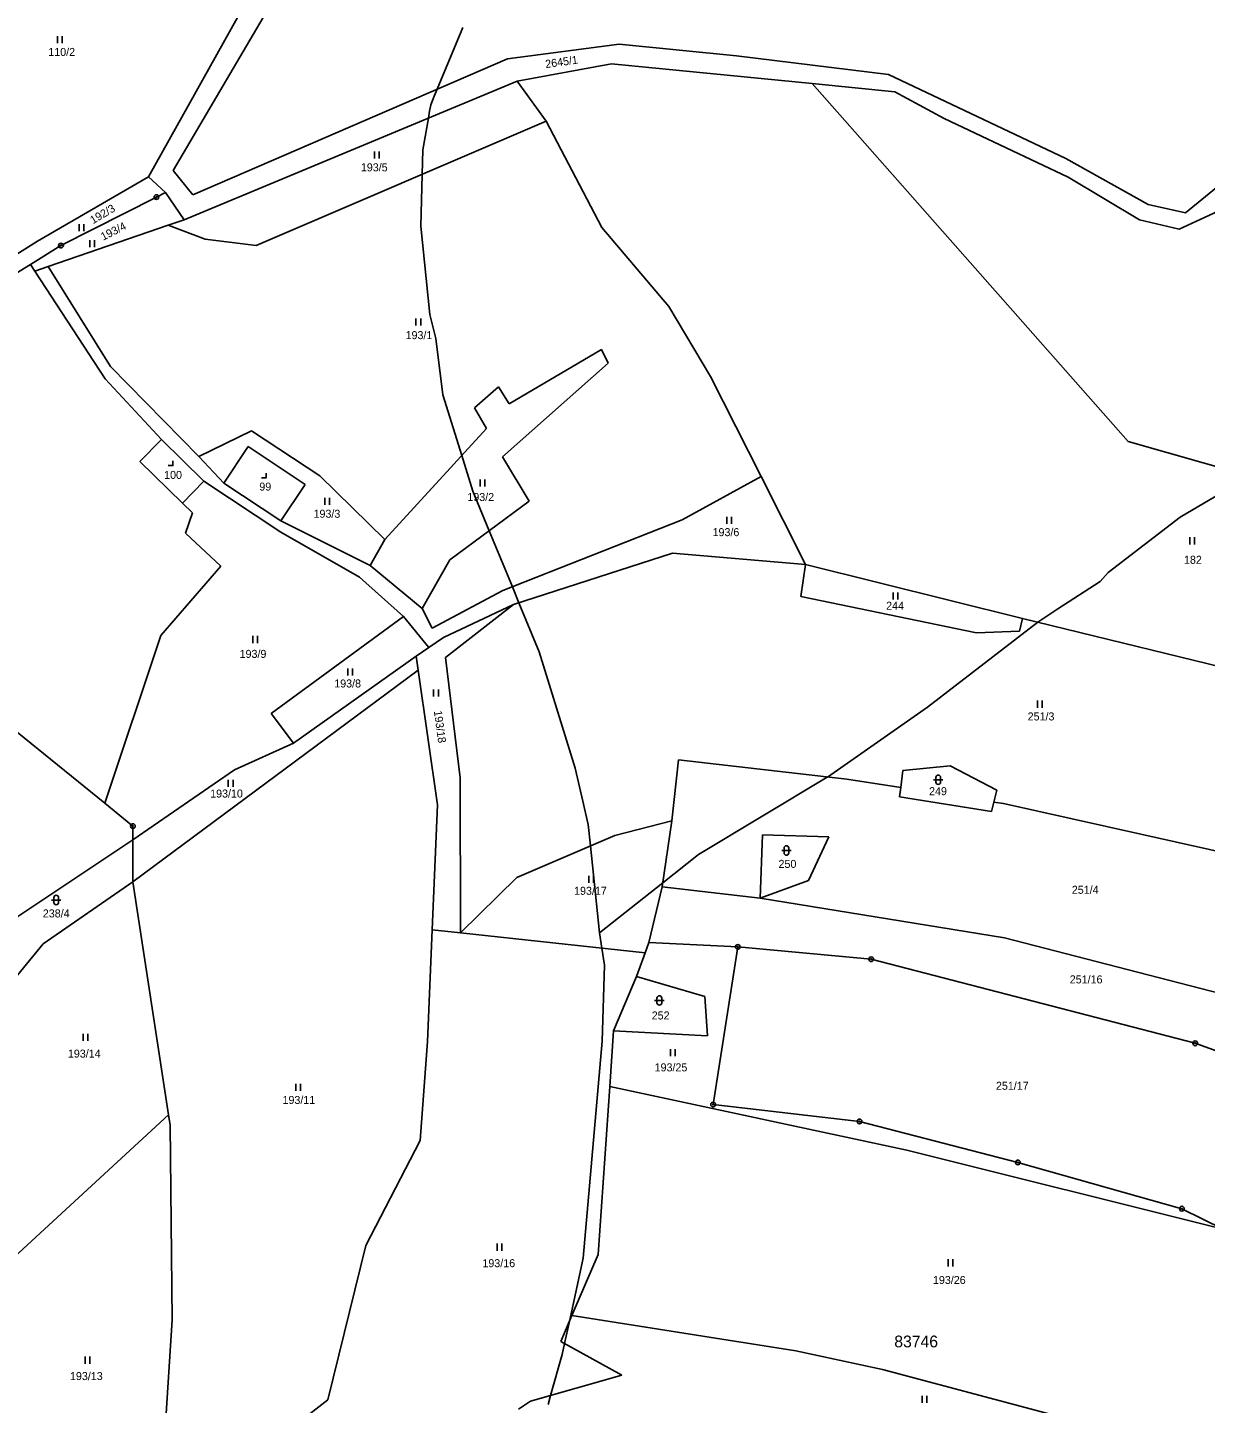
# Model space of a CAD drawing. Extents: x -439246 to -433691, y -1130252 to -1121148.
# Drawn here: x -437178.3 to -436927.9, y -1123493.2 to -1123200.9 of the extents above; entities that cross this region are included whole.
import ezdxf

# ---------------------------------------------------------------- set-up
doc = ezdxf.new("R2010")
doc.units = 0
for name, color, linetype in [('Vrstva 1', 7, 'Continuous'), ('Vrstva 16', 7, 'Continuous'), ('Vrstva 18', 7, 'Continuous'), ('Vrstva 19', 7, 'Continuous'), ('Vrstva 24', 7, 'Continuous'), ('Vrstva 25', 7, 'Continuous'), ('Vrstva 52', 7, 'Continuous'), ('Vrstva 53', 7, 'Continuous'), ('Vrstva 6', 7, 'Continuous')]:
    doc.layers.add(name, color=color, linetype=linetype)

msp = doc.modelspace()

# ---------------------------------------------------------------- linework, layer by layer
at = {"layer": 'Vrstva 1'}
for points in [[(-437117.77, -1123170.3), (-437152.6, -1123232.63)], [(-437147.3, -1123231.24), (-437115.46, -1123177.03)], [(-437052.54, -1123204.41), (-437076.27, -1123207.5)], [(-437027.58, -1123206.86), (-437052.54, -1123204.41)], [(-437076.27, -1123207.5), (-437143.13, -1123236.45)], [(-437074.21, -1123212.31), (-437054.17, -1123208.56)], [(-437054.17, -1123208.56), (-437011.55, -1123212.8)], [(-436995.29, -1123210.88), (-437027.58, -1123206.86)], [(-436957.6, -1123228.7), (-436995.29, -1123210.88)], [(-437144.98, -1123241.71), (-437074.21, -1123212.31)], [(-437074.21, -1123212.31), (-437068.04, -1123220.8)], [(-437011.55, -1123212.8), (-436993.96, -1123214.55)], [(-437011.55, -1123212.8), (-436944.41, -1123288.82), (-436920.19, -1123295.72), (-436884.55, -1123305.49), (-436852.33, -1123314.53), (-436823.29, -1123325.68), (-436809.56, -1123318.17), (-436781.01, -1123333.81), (-436786.43, -1123346.31), (-436728.08, -1123373.94)], [(-436993.96, -1123214.55), (-436983.49, -1123220.18)], [(-437068.04, -1123220.8), (-437056.21, -1123243.37)], [(-436983.49, -1123220.18), (-436957.15, -1123232.69)], [(-436940.13, -1123238.48), (-436957.6, -1123228.7)], [(-437143.13, -1123236.45), (-437147.3, -1123231.24)], [(-437152.6, -1123232.63), (-437176.14, -1123246.28)], [(-437152.6, -1123232.63), (-437148.99, -1123235.92)], [(-436957.15, -1123232.69), (-436941.95, -1123241.75)], [(-436923.71, -1123233.29), (-436932.19, -1123240.23)], [(-437171.17, -1123247.2), (-437150.9, -1123236.91)], [(-437150.9, -1123236.91), (-437148.99, -1123235.92)], [(-437148.99, -1123235.92), (-437144.98, -1123241.71)], [(-436932.19, -1123240.23), (-436940.13, -1123238.48)], [(-436933.51, -1123243.69), (-436925.27, -1123239.89)], [(-437056.21, -1123243.37), (-437041.96, -1123260.15)], [(-436941.95, -1123241.75), (-436933.51, -1123243.69)], [(-437176.14, -1123246.28), (-437194.47, -1123257.76)], [(-437177.68, -1123251.2), (-437171.17, -1123247.2)], [(-437185.8, -1123256.19), (-437177.68, -1123251.2)], [(-437041.96, -1123260.15), (-437033.13, -1123275)], [(-437033.13, -1123275), (-437022.4, -1123296.28)], [(-437149.82, -1123288.43), (-437154.39, -1123293.11)], [(-437149.82, -1123288.43), (-437140.79, -1123297.24)], [(-437136.53, -1123297.66), (-437131.37, -1123289.9)], [(-437131.37, -1123289.9), (-437119.27, -1123297.94)], [(-437145.36, -1123301.93), (-437154.39, -1123293.11)], [(-437022.4, -1123296.28), (-437012.97, -1123314.96)], [(-437140.79, -1123297.24), (-437145.36, -1123301.93)], [(-437136.53, -1123297.66), (-437124.43, -1123305.7)], [(-437124.43, -1123305.7), (-437119.27, -1123297.94)], [(-437041.24, -1123312.57), (-437075.01, -1123323.48)], [(-437012.97, -1123314.96), (-437041.24, -1123312.57)], [(-437013.91, -1123321.77), (-437012.97, -1123314.96)], [(-437012.97, -1123314.96), (-436966.8, -1123326.44)], [(-436976.64, -1123329.47), (-437013.91, -1123321.77)], [(-437075.01, -1123323.48), (-437089.42, -1123334.74)], [(-436966.8, -1123326.44), (-436967.46, -1123329.12)], [(-436966.8, -1123326.44), (-436915.19, -1123339.05)], [(-436967.46, -1123329.12), (-436976.64, -1123329.47)], [(-437089.42, -1123334.74), (-437086.34, -1123360.28)], [(-437189.11, -1123343.65), (-437161.87, -1123365.7)], [(-437041.32, -1123369.42), (-437039.93, -1123356.48)], [(-437039.93, -1123356.48), (-437004.17, -1123360.59)], [(-436992.23, -1123358.75), (-436982.18, -1123357.76)], [(-436982.18, -1123357.76), (-436972.32, -1123362.93)], [(-437086.34, -1123360.28), (-437086.27, -1123393.22)], [(-437004.17, -1123360.59), (-436992.69, -1123362.37)], [(-436992.69, -1123362.37), (-436992.23, -1123358.75)], [(-436992.94, -1123364.32), (-436992.69, -1123362.37)], [(-436972.32, -1123362.93), (-436972.91, -1123365.43)], [(-437161.87, -1123365.7), (-437155.89, -1123370.54)], [(-436973.4, -1123367.46), (-436992.94, -1123364.32)], [(-436972.91, -1123365.43), (-436973.4, -1123367.46)], [(-436972.91, -1123365.43), (-436970.88, -1123365.74)], [(-436970.88, -1123365.74), (-436912.52, -1123378.78)], [(-437053.5, -1123372.55), (-437041.32, -1123369.42)], [(-437041.32, -1123369.42), (-437043.42, -1123383.44)], [(-437155.89, -1123373.49), (-437155.89, -1123370.54)], [(-437074.31, -1123381.47), (-437053.5, -1123372.55)], [(-437022.6, -1123385.86), (-437022.12, -1123372.4)], [(-437022.12, -1123372.4), (-437008, -1123372.85)], [(-437183.31, -1123391.74), (-437155.89, -1123373.49)], [(-437155.89, -1123382.36), (-437155.89, -1123373.49)], [(-437008, -1123372.85), (-437012.33, -1123382.07)], [(-437086.27, -1123393.22), (-437074.31, -1123381.47)], [(-437174.96, -1123395.56), (-437155.89, -1123382.36)], [(-437043.42, -1123383.44), (-437046.23, -1123395.28)], [(-437043.42, -1123383.44), (-437022.6, -1123385.86)], [(-437012.33, -1123382.07), (-437022.6, -1123385.86)], [(-437022.6, -1123385.86), (-436970.67, -1123394.25)], [(-437183.31, -1123405.77), (-437174.96, -1123395.56)], [(-437046.23, -1123395.28), (-437027.33, -1123396.21)], [(-436970.67, -1123394.25), (-436885.31, -1123416.33)], [(-437032.6, -1123429.7), (-437027.33, -1123396.21)], [(-437027.33, -1123396.21), (-436998.99, -1123398.82)], [(-436998.99, -1123398.82), (-436930.13, -1123416.69)], [(-437053.73, -1123414.02), (-437048.86, -1123402.51)], [(-437048.86, -1123402.51), (-437034.32, -1123406.71)], [(-437034.32, -1123406.71), (-437033.78, -1123415.1)], [(-437033.78, -1123415.1), (-437053.73, -1123414.02)], [(-436930.13, -1123416.69), (-436889.31, -1123431.54)], [(-437001.46, -1123433.27), (-437032.6, -1123429.7)], [(-436967.81, -1123442), (-437001.46, -1123433.27)], [(-436932.97, -1123451.82), (-436967.81, -1123442)], [(-436924.19, -1123456.16), (-436932.97, -1123451.82)]]:
    msp.add_lwpolyline(points, dxfattribs=at)
at = {"layer": 'Vrstva 24'}
for centre, radius in [((-437150.9, -1123236.91), 0.5), ((-437150.9, -1123236.91), 0.1), ((-437171.17, -1123247.2), 0.5), ((-437171.17, -1123247.2), 0.1), ((-437155.89, -1123370.54), 0.5), ((-437155.89, -1123370.54), 0.1), ((-437027.33, -1123396.21), 0.5), ((-437027.33, -1123396.21), 0.1), ((-436998.99, -1123398.82), 0.5), ((-436998.99, -1123398.82), 0.1), ((-436930.13, -1123416.69), 0.5), ((-436930.13, -1123416.69), 0.1), ((-437032.6, -1123429.7), 0.5), ((-437032.6, -1123429.7), 0.1), ((-437001.46, -1123433.27), 0.5), ((-437001.46, -1123433.27), 0.1), ((-436967.81, -1123442), 0.5), ((-436967.81, -1123442), 0.1), ((-436932.97, -1123451.82), 0.5), ((-436932.97, -1123451.82), 0.1)]:
    msp.add_circle(centre, radius, dxfattribs=at)
at = {"layer": 'Vrstva 25'}
for p, q in [((-437171.89, -1123204.22), (-437171.89, -1123202.72)), ((-437170.89, -1123204.22), (-437170.89, -1123202.72)), ((-437104.54, -1123228.7), (-437104.54, -1123227.2)), ((-437103.54, -1123228.7), (-437103.54, -1123227.2)), ((-437167.34, -1123244.18), (-437167.34, -1123242.68)), ((-437166.34, -1123244.18), (-437166.34, -1123242.68)), ((-437165.07, -1123247.54), (-437165.07, -1123246.04)), ((-437164.07, -1123247.54), (-437164.07, -1123246.04)), ((-437095.73, -1123264.22), (-437095.73, -1123262.72)), ((-437094.73, -1123264.22), (-437094.73, -1123262.72)), ((-437082.09, -1123298.4), (-437082.09, -1123296.9)), ((-437081.09, -1123298.4), (-437081.09, -1123296.9)), ((-437115.1, -1123302.3), (-437115.1, -1123300.8)), ((-437114.1, -1123302.3), (-437114.1, -1123300.8)), ((-437029.64, -1123306.32), (-437029.64, -1123304.82)), ((-437028.64, -1123306.32), (-437028.64, -1123304.82)), ((-436931.29, -1123310.69), (-436931.29, -1123309.19)), ((-436930.29, -1123310.69), (-436930.29, -1123309.19)), ((-436994.35, -1123322.41), (-436994.35, -1123320.91)), ((-436993.35, -1123322.41), (-436993.35, -1123320.91)), ((-437130.43, -1123331.64), (-437130.43, -1123330.14)), ((-437129.43, -1123331.64), (-437129.43, -1123330.14)), ((-437110.23, -1123338.54), (-437110.23, -1123337.04)), ((-437109.23, -1123338.54), (-437109.23, -1123337.04)), ((-437091.97, -1123343.02), (-437091.97, -1123341.52)), ((-437090.97, -1123343.02), (-437090.97, -1123341.52)), ((-436963.62, -1123345.39), (-436963.62, -1123343.89)), ((-436962.62, -1123345.39), (-436962.62, -1123343.89)), ((-437135.61, -1123362.18), (-437135.61, -1123360.68)), ((-437134.61, -1123362.18), (-437134.61, -1123360.68)), ((-436985.75, -1123360.69), (-436983.75, -1123360.69)), ((-436985.25, -1123361.19), (-436985.25, -1123360.19)), ((-436984.25, -1123360.19), (-436984.25, -1123361.19)), ((-437017.99, -1123375.72), (-437015.99, -1123375.72)), ((-437017.49, -1123376.22), (-437017.49, -1123375.22)), ((-437016.49, -1123375.22), (-437016.49, -1123376.22)), ((-437058.99, -1123382.62), (-437058.99, -1123381.12)), ((-437057.99, -1123382.62), (-437057.99, -1123381.12)), ((-437173.18, -1123386.24), (-437171.18, -1123386.24)), ((-437172.68, -1123386.74), (-437172.68, -1123385.74)), ((-437171.68, -1123385.74), (-437171.68, -1123386.74)), ((-437045.01, -1123407.58), (-437043.01, -1123407.58)), ((-437044.51, -1123408.08), (-437044.51, -1123407.08)), ((-437043.51, -1123407.08), (-437043.51, -1123408.08)), ((-437166.43, -1123416.15), (-437166.43, -1123414.65)), ((-437165.43, -1123416.15), (-437165.43, -1123414.65)), ((-437041.62, -1123419.45), (-437041.62, -1123417.95)), ((-437040.62, -1123419.45), (-437040.62, -1123417.95)), ((-437121.25, -1123426.79), (-437121.25, -1123425.29)), ((-437120.25, -1123426.79), (-437120.25, -1123425.29)), ((-437078.5, -1123460.74), (-437078.5, -1123459.24)), ((-437077.5, -1123460.74), (-437077.5, -1123459.24)), ((-436982.62, -1123464.08), (-436982.62, -1123462.58)), ((-436981.62, -1123464.08), (-436981.62, -1123462.58)), ((-437166.03, -1123484.75), (-437166.03, -1123483.25)), ((-437165.03, -1123484.75), (-437165.03, -1123483.25)), ((-436988.18, -1123493.06), (-436988.18, -1123491.56)), ((-436987.18, -1123493.06), (-436987.18, -1123491.56))]:
    msp.add_line(p, q, dxfattribs=at)
for points in [[(-437148.4, -1123293.95), (-437147.4, -1123293.95), (-437147.4, -1123292.95)], [(-437128.57, -1123296.55), (-437127.57, -1123296.55), (-437127.57, -1123295.55)]]:
    msp.add_lwpolyline(points, dxfattribs=at)
for centre, start, end in [((-436984.75, -1123360.19), 0, 180), ((-436984.75, -1123361.19), 180, 0), ((-437016.99, -1123375.22), 0, 180), ((-437016.99, -1123376.22), 180, 0), ((-437172.18, -1123385.74), 0, 180), ((-437172.18, -1123386.74), 180, 0), ((-437044.01, -1123407.08), 0, 180), ((-437044.01, -1123408.08), 180, 0)]:
    msp.add_arc(centre, 0.5, start, end, dxfattribs=at)
at = {"layer": 'Vrstva 52'}
for points in [[(-437056.73, -1123393.23), (-437058.64, -1123374.75), (-437059.11, -1123370.2), (-437060.27, -1123365.21), (-437061.89, -1123358.26), (-437069.57, -1123333.52), (-437073.86, -1123323.11), (-437075.25, -1123319.73), (-437080.17, -1123307.81), (-437083.64, -1123299.4), (-437086.01, -1123291.81), (-437090.04, -1123278.92), (-437091.53, -1123266.98), (-437092.81, -1123261.86), (-437094.73, -1123243.1), (-437094.44, -1123232.09), (-437094.3, -1123226.89), (-437093.1, -1123220.16), (-437092.84, -1123218.68), (-437092.6, -1123217.29), (-437091.83, -1123215.46), (-437091.21, -1123213.97), (-437085.77, -1123200.87)], [(-436845.65, -1123272.74), (-436848.85, -1123274.02), (-436849.38, -1123274.01), (-436857.37, -1123273.81), (-436863.35, -1123274.45), (-436878.7, -1123278.07), (-436889.79, -1123281.27), (-436907.7, -1123289.8), (-436913.8, -1123293.41), (-436918.49, -1123296.19), (-436933.3, -1123304.94), (-436948.65, -1123316.67), (-436950.35, -1123318.59), (-436959.3, -1123324.41), (-436963.15, -1123326.91), (-436963.57, -1123327.23), (-436987.03, -1123345.25), (-437008.28, -1123360.12), (-437008.36, -1123360.17), (-437035.66, -1123376.59), (-437043.3, -1123382.62), (-437056.73, -1123393.23)], [(-437067.64, -1123493.39), (-437067.11, -1123491.52), (-437064.66, -1123482.8), (-437064.15, -1123480.48), (-437063.12, -1123475.78), (-437060.18, -1123462.32), (-437056.13, -1123416.26), (-437055.7, -1123400.05), (-437056.24, -1123396.48), (-437056.73, -1123393.23)]]:
    msp.add_lwpolyline(points, dxfattribs=at)
at = {"layer": 'Vrstva 6'}
for points in [[(-437129.72, -1123247.19), (-437068.04, -1123220.8)], [(-437148.39, -1123242.88), (-437173.92, -1123251.65)], [(-437148.39, -1123242.88), (-437144.98, -1123241.71)], [(-437148.39, -1123242.88), (-437140.54, -1123245.86)], [(-437140.54, -1123245.86), (-437129.72, -1123247.19)], [(-437177.68, -1123251.2), (-437176.75, -1123252.62)], [(-437173.92, -1123251.65), (-437176.75, -1123252.62)], [(-437176.75, -1123252.62), (-437161.81, -1123275.53)], [(-437160.67, -1123272.89), (-437173.92, -1123251.65)], [(-437075.93, -1123280.84), (-437056.29, -1123269.31)], [(-437056.29, -1123269.31), (-437054.92, -1123272.16)], [(-437141.9, -1123292), (-437160.67, -1123272.89)], [(-437054.92, -1123272.16), (-437077.35, -1123292.09)], [(-437161.81, -1123275.53), (-437149.82, -1123288.43)], [(-437083.29, -1123281.7), (-437078.21, -1123277.24)], [(-437078.21, -1123277.24), (-437075.93, -1123280.84)], [(-437080.72, -1123286.04), (-437083.29, -1123281.7)], [(-437141.9, -1123292), (-437130.67, -1123286.59)], [(-437130.67, -1123286.59), (-437116.17, -1123296.13)], [(-437102.34, -1123309.62), (-437080.72, -1123286.04)], [(-437136.53, -1123297.66), (-437141.9, -1123292)], [(-437077.35, -1123292.09), (-437071.66, -1123301.52)], [(-437102.34, -1123309.62), (-437116.17, -1123296.13)], [(-437039.18, -1123305.44), (-437022.4, -1123296.28)], [(-437140.79, -1123297.24), (-437124.47, -1123308.06)], [(-437145.36, -1123301.93), (-437143.23, -1123303.99)], [(-437088.51, -1123313.97), (-437071.66, -1123301.52)], [(-437143.23, -1123303.99), (-437144.69, -1123308.34)], [(-437039.18, -1123305.44), (-437077.24, -1123320.52)], [(-437144.69, -1123308.34), (-437137.19, -1123315.34)], [(-437124.47, -1123308.06), (-437107.7, -1123317.63)], [(-437124.43, -1123305.7), (-437105.44, -1123315.21)], [(-437105.44, -1123315.21), (-437102.34, -1123309.62)], [(-437094.4, -1123324.28), (-437088.51, -1123313.97)], [(-437137.19, -1123315.34), (-437149.92, -1123330.02)], [(-437105.44, -1123315.21), (-437094.4, -1123324.28)], [(-437107.7, -1123317.63), (-437098.37, -1123325.98)], [(-437077.24, -1123320.52), (-437092.27, -1123328.49)], [(-437126.49, -1123346.63), (-437098.37, -1123325.98)], [(-437098.37, -1123325.98), (-437093.03, -1123332.62)], [(-437092.27, -1123328.49), (-437094.4, -1123324.28)], [(-437075.01, -1123323.48), (-437089.87, -1123330.44)], [(-437149.92, -1123330.02), (-437161.87, -1123365.7)], [(-437093.03, -1123332.62), (-437089.87, -1123330.44)], [(-437095.71, -1123334.46), (-437121.77, -1123352.93)], [(-437093.03, -1123332.62), (-437095.71, -1123334.46)], [(-437095.28, -1123337.43), (-437095.71, -1123334.46)], [(-437155.89, -1123382.36), (-437095.28, -1123337.43)], [(-437095.28, -1123337.43), (-437091.17, -1123366)], [(-437121.77, -1123352.93), (-437126.49, -1123346.63)], [(-437134.31, -1123358.61), (-437121.77, -1123352.93)], [(-437155.89, -1123373.49), (-437134.31, -1123358.61)], [(-437091.17, -1123366), (-437092.27, -1123392.57)], [(-437148.34, -1123431.88), (-437155.89, -1123382.36)], [(-437093.25, -1123416.32), (-437092.27, -1123392.57)], [(-437092.27, -1123392.57), (-437086.27, -1123393.22)], [(-437086.27, -1123393.22), (-437047.03, -1123397.48)], [(-437047.03, -1123397.48), (-437046.23, -1123395.28)], [(-437048.86, -1123402.51), (-437047.03, -1123397.48)], [(-437093.25, -1123416.32), (-437094.82, -1123437.36)], [(-437053.73, -1123414.02), (-437054.55, -1123425.87)], [(-437054.55, -1123425.87), (-437057.01, -1123461.53)], [(-437054.55, -1123425.87), (-436991.4, -1123439.39)], [(-437148.34, -1123431.88), (-437185.66, -1123466.22)], [(-437148.34, -1123431.88), (-437148, -1123434.08)], [(-437147.57, -1123475.43), (-437148, -1123434.08)], [(-437094.82, -1123437.36), (-437106.41, -1123459.66)], [(-436991.4, -1123439.39), (-436924.19, -1123456.16)], [(-437106.41, -1123459.66), (-437114.47, -1123492.43)], [(-437057.01, -1123461.53), (-437062.59, -1123474.53)], [(-437064.95, -1123480.04), (-437062.59, -1123474.53)], [(-437062.59, -1123474.53), (-437014.97, -1123482)], [(-437150.52, -1123521.87), (-437147.57, -1123475.43)], [(-437064.95, -1123480.04), (-437051.96, -1123487.19)], [(-436996.62, -1123485.99), (-437014.97, -1123482)], [(-436923.71, -1123505.42), (-436996.62, -1123485.99)], [(-437051.96, -1123487.19), (-437071.36, -1123492.73)], [(-437114.47, -1123492.43), (-437134.87, -1123508.31)], [(-437073.95, -1123494.42), (-437071.36, -1123492.73)]]:
    msp.add_lwpolyline(points, dxfattribs=at)

# ---------------------------------------------------------------- texts
at = {"layer": 'Vrstva 16'}
msp.add_text('2645/1', height=1.7, rotation=8.0291, dxfattribs=at).set_placement((-437068.13, -1123209.5))
at = {"layer": 'Vrstva 18'}
for s, p in [('110/2', (-437173.86, -1123206.92)), ('193/5', (-437107.44, -1123231.44)), ('193/1', (-437097.94, -1123267.08)), ('193/2', (-437084.81, -1123301.47)), ('193/3', (-437117.5, -1123305.03)), ('193/6', (-437032.7, -1123308.94)), ('182', (-436932.51, -1123314.81)), ('244', (-436995.81, -1123324.57)), ('193/9', (-437133.21, -1123334.8)), ('193/8', (-437113.1, -1123341.09)), ('251/3', (-436965.74, -1123348.09)), ('193/10', (-437139.47, -1123364.47)), ('249', (-436986.69, -1123363.97)), ('250', (-437018.68, -1123379.42)), ('193/17', (-437062.13, -1123385.13)), ('251/4', (-436956.35, -1123384.92)), ('238/4', (-437175.03, -1123389.94)), ('251/16', (-436956.79, -1123403.96)), ('252', (-437045.63, -1123411.62)), ('193/14', (-437169.7, -1123419.72)), ('193/25', (-437045.01, -1123422.65)), ('251/17', (-436972.48, -1123426.56)), ('193/11', (-437124.09, -1123429.57)), ('193/16', (-437081.61, -1123464.25)), ('193/26', (-436985.86, -1123467.82)), ('193/13', (-437169.26, -1123488.23))]:
    msp.add_text(s, height=1.7, dxfattribs=at).set_placement(p)
for s, rotation, p in [('192/3', 30.4991, (-437164.37, -1123242.68)), ('193/4', 26.8597, (-437162.2, -1123246.19)), ('193/18', 277.9182, (-437091.94, -1123346.1))]:
    msp.add_text(s, height=1.7, rotation=rotation, dxfattribs=at).set_placement(p)
at = {"layer": 'Vrstva 19'}
for s, p in [('100', (-437149.25, -1123296.78)), ('99', (-437129.02, -1123299.26))]:
    msp.add_text(s, height=1.7, dxfattribs=at).set_placement(p)
at = {"layer": 'Vrstva 53'}
msp.add_text('83746', height=2.5, dxfattribs=at).set_placement((-436994.08, -1123481.28))

doc.saveas('drawing.dxf')
